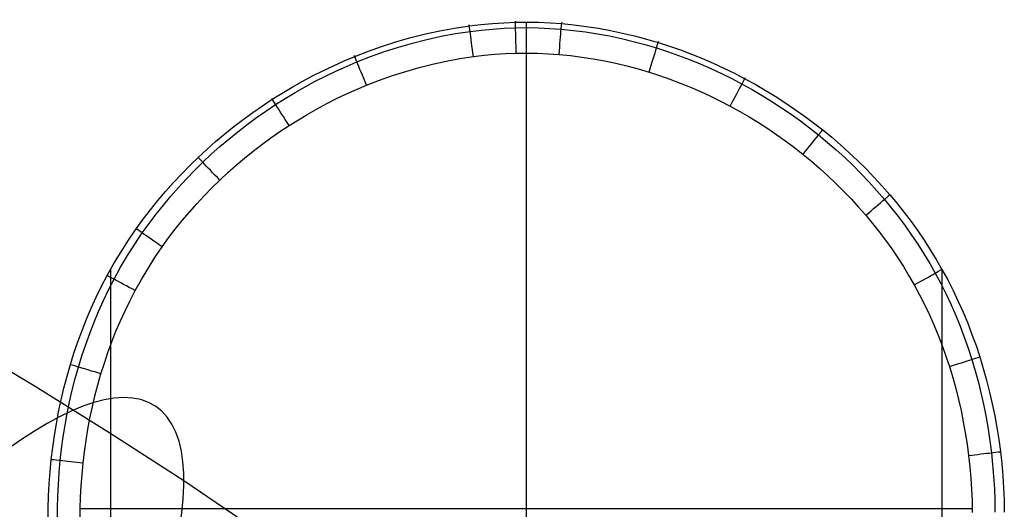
# Model space of a CAD drawing. Extents: x -383 to 1849, y -1185 to -529.
# Tile 870 of 870: x 1745 to 1775, y -613 to -598. Entities that reach past the tile are written whole.
import ezdxf

# ---------------------------------------------------------------- set-up
doc = ezdxf.new("R2010")
doc.units = 0
doc.layers.add('PREDEFINITO', color=7, linetype='CONTINUOUS')

msp = doc.modelspace()

# ---------------------------------------------------------------- linework, layer by layer
at = {"layer": 'PREDEFINITO'}
for p, q in [((1758.096, -597.983, 0.943), (1758.557, -597.914, 0.945)), ((1758.557, -597.914, 0.945), (1758.915, -597.872, 0.945)), ((1758.915, -597.872, 0.945), (1759.275, -597.838, 0.946)), ((1759.275, -597.838, 0.946), (1759.636, -597.815, 0.946)), ((1759.636, -597.815, 0.946), (1759.997, -597.801, 0.947)), ((1759.997, -597.801, 0.947), (1760.358, -597.797, 0.947)), ((1760.328, -597.797, 0.947), (1760.326, -689.352, 343.491)), ((1760.358, -597.797, 0.947), (1760.72, -597.802, 0.947)), ((1760.72, -597.802, 0.947), (1761.081, -597.818, 0.946)), ((1761.081, -597.818, 0.946), (1761.441, -597.843, 0.946)), ((1761.441, -597.843, 0.946), (1761.825, -597.881, 0.945)), ((1761.825, -597.881, 0.945), (1762.208, -597.929, 0.944)), ((1762.208, -597.929, 0.944), (1762.589, -597.988, 0.943)), ((1756.734, -598.279, 0.938), (1757.184, -598.166, 0.94)), ((1757.184, -598.166, 0.94), (1757.639, -598.067, 0.942)), ((1757.225, -598.337, 0.077), (1757.673, -598.239, 0.077)), ((1757.639, -598.067, 0.942), (1758.096, -597.983, 0.943)), ((1757.673, -598.239, 0.077), (1758.125, -598.155, 0.078)), ((1758.125, -598.155, 0.078), (1758.58, -598.087, 0.078)), ((1758.58, -598.087, 0.078), (1758.934, -598.044, 0.079)), ((1758.934, -598.044, 0.079), (1759.289, -598.011, 0.079)), ((1759.289, -598.011, 0.079), (1759.645, -597.987, 0.079)), ((1759.645, -597.987, 0.079), (1760.001, -597.973, 0.079)), ((1760.001, -597.973, 0.079), (1760.358, -597.969, 0.079)), ((1760.358, -597.969, 0.079), (1760.715, -597.975, 0.079)), ((1760.715, -597.975, 0.079), (1761.071, -597.991, 0.079)), ((1761.071, -597.991, 0.079), (1761.426, -598.016, 0.079)), ((1761.426, -598.016, 0.079), (1761.806, -598.053, 0.079)), ((1761.806, -598.053, 0.079), (1762.184, -598.101, 0.078)), ((1762.184, -598.101, 0.078), (1762.56, -598.16, 0.078)), ((1762.56, -598.16, 0.078), (1762.934, -598.229, 0.077)), ((1762.589, -597.988, 0.943), (1762.968, -598.057, 0.942)), ((1762.934, -598.229, 0.077), (1763.305, -598.308, 0.077)), ((1762.968, -598.057, 0.942), (1763.344, -598.136, 0.941)), ((1763.344, -598.136, 0.941), (1763.718, -598.225, 0.939)), ((1763.718, -598.225, 0.939), (1764.089, -598.324, 0.938)), ((1755.409, -598.701, 0.931), (1755.846, -598.547, 0.934)), ((1755.846, -598.547, 0.934), (1756.288, -598.406, 0.936)), ((1755.903, -598.717, 0.074), (1756.339, -598.577, 0.075)), ((1756.288, -598.406, 0.936), (1756.734, -598.279, 0.938)), ((1756.339, -598.577, 0.075), (1756.78, -598.45, 0.076)), ((1756.78, -598.45, 0.076), (1757.225, -598.337, 0.077)), ((1763.305, -598.308, 0.077), (1763.674, -598.397, 0.076)), ((1763.674, -598.397, 0.076), (1764.041, -598.495, 0.075)), ((1764.041, -598.495, 0.075), (1764.404, -598.603, 0.075)), ((1764.089, -598.324, 0.938), (1764.457, -598.432, 0.936)), ((1764.457, -598.432, 0.936), (1764.808, -598.545, 0.934)), ((1764.808, -598.545, 0.934), (1765.155, -598.666, 0.932)), ((1754.641, -599.009, 0.926), (1754.977, -598.869, 0.929)), ((1754.977, -598.869, 0.929), (1755.409, -598.701, 0.931)), ((1755.046, -599.038, 0.072), (1755.472, -598.871, 0.073)), ((1755.472, -598.871, 0.073), (1755.903, -598.717, 0.074)), ((1758.256, -598.937, -0.312), (1758.684, -598.872, -0.312)), ((1758.684, -598.872, -0.312), (1759.017, -598.832, -0.312)), ((1759.017, -598.832, -0.312), (1759.351, -598.801, -0.312)), ((1759.351, -598.801, -0.312), (1759.686, -598.779, -0.312)), ((1759.686, -598.779, -0.312), (1760.021, -598.766, -0.312)), ((1760.021, -598.766, -0.312), (1760.356, -598.763, -0.312)), ((1760.335, -598.763, -0.312), (1760.335, -627.749, -0.312)), ((1760.356, -598.763, -0.312), (1760.691, -598.768, -0.312)), ((1760.691, -598.768, -0.312), (1761.026, -598.783, -0.312)), ((1761.026, -598.783, -0.312), (1761.36, -598.806, -0.312)), ((1761.36, -598.806, -0.312), (1761.717, -598.841, -0.312)), ((1761.717, -598.841, -0.312), (1762.073, -598.886, -0.312)), ((1764.404, -598.603, 0.075), (1764.75, -598.716, 0.074)), ((1764.75, -598.716, 0.074), (1765.093, -598.836, 0.073)), ((1765.093, -598.836, 0.073), (1765.432, -598.965, 0.072)), ((1765.155, -598.666, 0.932), (1765.499, -598.796, 0.93)), ((1765.499, -598.796, 0.93), (1765.839, -598.933, 0.928)), ((1753.981, -599.314, 0.922), (1754.309, -599.158, 0.924)), ((1754.309, -599.158, 0.924), (1754.641, -599.009, 0.926)), ((1754.387, -599.326, 0.07), (1754.715, -599.178, 0.071)), ((1754.715, -599.178, 0.071), (1755.046, -599.038, 0.072)), ((1756.985, -599.214, -0.312), (1757.406, -599.108, -0.312)), ((1757.406, -599.108, -0.312), (1757.829, -599.015, -0.312)), ((1757.829, -599.015, -0.312), (1758.256, -598.937, -0.312)), ((1762.073, -598.886, -0.312), (1762.427, -598.941, -0.312)), ((1762.427, -598.941, -0.312), (1762.78, -599.006, -0.312)), ((1762.78, -599.006, -0.312), (1763.131, -599.08, -0.312)), ((1763.131, -599.08, -0.312), (1763.48, -599.163, -0.312)), ((1763.48, -599.163, -0.312), (1763.827, -599.256, -0.312)), ((1765.432, -598.965, 0.072), (1765.768, -599.102, 0.071)), ((1765.768, -599.102, 0.071), (1766.101, -599.247, 0.071)), ((1765.839, -598.933, 0.928), (1766.176, -599.079, 0.925)), ((1766.176, -599.079, 0.925), (1766.51, -599.232, 0.923)), ((1753.336, -599.649, 0.916), (1753.656, -599.478, 0.919)), ((1753.656, -599.478, 0.919), (1753.981, -599.314, 0.922)), ((1753.744, -599.645, 0.068), (1754.063, -599.482, 0.069)), ((1754.063, -599.482, 0.069), (1754.387, -599.326, 0.07)), ((1755.747, -599.61, -0.312), (1756.156, -599.465, -0.312)), ((1756.156, -599.465, -0.312), (1756.569, -599.333, -0.312)), ((1756.569, -599.333, -0.312), (1756.985, -599.214, -0.312)), ((1763.827, -599.256, -0.312), (1764.171, -599.358, -0.312)), ((1764.171, -599.358, -0.312), (1764.498, -599.464, -0.312)), ((1764.498, -599.464, -0.312), (1764.823, -599.577, -0.312)), ((1766.101, -599.247, 0.071), (1766.43, -599.4, 0.07)), ((1766.43, -599.4, 0.07), (1766.755, -599.561, 0.068)), ((1766.51, -599.232, 0.923), (1766.839, -599.393, 0.92)), ((1766.839, -599.393, 0.92), (1767.165, -599.562, 0.918)), ((1753.019, -599.828, 0.913), (1753.336, -599.649, 0.916)), ((1753.428, -599.815, 0.067), (1753.744, -599.645, 0.068)), ((1755.029, -599.9, -0.312), (1755.343, -599.767, -0.312)), ((1755.343, -599.767, -0.312), (1755.747, -599.61, -0.312)), ((1764.823, -599.577, -0.312), (1765.145, -599.699, -0.312)), ((1765.145, -599.699, -0.312), (1765.464, -599.828, -0.312)), ((1766.755, -599.561, 0.068), (1767.076, -599.729, 0.067)), ((1767.076, -599.729, 0.067), (1767.39, -599.903, 0.066)), ((1767.165, -599.562, 0.918), (1767.484, -599.738, 0.915)), ((1767.484, -599.738, 0.915), (1767.8, -599.92, 0.912)), ((1752.399, -600.207, 0.907), (1752.707, -600.013, 0.911)), ((1752.707, -600.013, 0.911), (1753.019, -599.828, 0.913)), ((1752.808, -600.178, 0.065), (1753.116, -599.993, 0.066)), ((1753.116, -599.993, 0.066), (1753.428, -599.815, 0.067)), ((1754.41, -600.186, -0.312), (1754.718, -600.039, -0.312)), ((1754.718, -600.039, -0.312), (1755.029, -599.9, -0.312)), ((1765.464, -599.828, -0.312), (1765.779, -599.965, -0.312)), ((1765.779, -599.965, -0.312), (1766.091, -600.11, -0.312)), ((1766.091, -600.11, -0.312), (1766.4, -600.261, -0.312)), ((1767.39, -599.903, 0.066), (1767.701, -600.085, 0.065)), ((1767.701, -600.085, 0.065), (1768.007, -600.274, 0.064)), ((1767.8, -599.92, 0.912), (1768.11, -600.11, 0.909)), ((1768.11, -600.11, 0.909), (1768.417, -600.306, 0.906)), ((1751.79, -600.619, 0.901), (1752.092, -600.409, 0.904)), ((1752.092, -600.409, 0.904), (1752.399, -600.207, 0.907)), ((1752.202, -600.572, 0.062), (1752.505, -600.37, 0.063)), ((1752.505, -600.37, 0.063), (1752.808, -600.178, 0.065)), ((1753.806, -600.502, -0.312), (1754.106, -600.34, -0.312)), ((1754.106, -600.34, -0.312), (1754.41, -600.186, -0.312)), ((1766.4, -600.261, -0.312), (1766.705, -600.42, -0.312)), ((1766.705, -600.42, -0.312), (1767.005, -600.585, -0.312)), ((1768.007, -600.274, 0.064), (1768.309, -600.47, 0.063)), ((1768.417, -600.306, 0.906), (1768.719, -600.51, 0.903)), ((1751.492, -600.836, 0.897), (1751.79, -600.619, 0.901)), ((1751.905, -600.78, 0.061), (1752.202, -600.572, 0.062)), ((1753.217, -600.845, -0.312), (1753.509, -600.67, -0.312)), ((1753.509, -600.67, -0.312), (1753.806, -600.502, -0.312)), ((1767.005, -600.585, -0.312), (1767.3, -600.757, -0.312)), ((1768.309, -600.47, 0.063), (1768.606, -600.672, 0.061)), ((1768.606, -600.672, 0.061), (1768.898, -600.882, 0.06)), ((1768.719, -600.51, 0.903), (1769.016, -600.721, 0.899)), ((1769.016, -600.721, 0.899), (1769.308, -600.939, 0.896)), ((1751.2, -601.059, 0.894), (1751.492, -600.836, 0.897)), ((1751.325, -601.218, 0.058), (1751.612, -600.996, 0.059)), ((1751.612, -600.996, 0.059), (1751.905, -600.78, 0.061)), ((1752.641, -601.217, -0.312), (1752.928, -601.026, -0.312)), ((1752.928, -601.026, -0.312), (1753.217, -600.845, -0.312)), ((1767.3, -600.757, -0.312), (1767.591, -600.935, -0.312)), ((1767.591, -600.935, -0.312), (1767.878, -601.121, -0.312)), ((1768.898, -600.882, 0.06), (1769.186, -601.098, 0.059)), ((1769.308, -600.939, 0.896), (1769.595, -601.163, 0.892)), ((1750.631, -601.527, 0.886), (1750.913, -601.29, 0.89)), ((1750.913, -601.29, 0.89), (1751.2, -601.059, 0.894)), ((1751.042, -601.447, 0.056), (1751.325, -601.218, 0.058)), ((1752.357, -601.414, -0.312), (1752.641, -601.217, -0.312)), ((1767.878, -601.121, -0.312), (1768.161, -601.312, -0.312)), ((1768.161, -601.312, -0.312), (1768.44, -601.511, -0.312)), ((1769.186, -601.098, 0.059), (1769.468, -601.321, 0.057)), ((1769.468, -601.321, 0.057), (1769.745, -601.551, 0.056)), ((1769.595, -601.163, 0.892), (1769.877, -601.394, 0.889)), ((1750.355, -601.771, 0.882), (1750.631, -601.527, 0.886)), ((1750.766, -601.683, 0.055), (1751.042, -601.447, 0.056)), ((1751.805, -601.828, -0.312), (1752.079, -601.618, -0.312)), ((1752.079, -601.618, -0.312), (1752.357, -601.414, -0.312)), ((1768.44, -601.511, -0.312), (1768.713, -601.715, -0.312)), ((1769.745, -601.551, 0.056), (1770.017, -601.787, 0.054)), ((1769.877, -601.394, 0.889), (1770.154, -601.631, 0.885)), ((1770.154, -601.631, 0.885), (1770.425, -601.876, 0.881)), ((1750.084, -602.021, 0.878), (1750.355, -601.771, 0.882)), ((1750.229, -602.174, 0.052), (1750.495, -601.925, 0.053)), ((1750.495, -601.925, 0.053), (1750.766, -601.683, 0.055)), ((1751.536, -602.045, -0.312), (1751.805, -601.828, -0.312)), ((1768.713, -601.715, -0.312), (1768.982, -601.926, -0.312)), ((1768.982, -601.926, -0.312), (1769.246, -602.143, -0.312)), ((1770.017, -601.787, 0.054), (1770.283, -602.029, 0.053)), ((1770.425, -601.876, 0.881), (1770.691, -602.126, 0.877)), ((1749.82, -602.278, 0.874), (1750.084, -602.021, 0.878)), ((1749.97, -602.428, 0.05), (1750.229, -602.174, 0.052)), ((1751.014, -602.497, -0.312), (1751.273, -602.268, -0.312)), ((1751.273, -602.268, -0.312), (1751.536, -602.045, -0.312)), ((1769.246, -602.143, -0.312), (1769.505, -602.366, -0.312)), ((1770.283, -602.029, 0.053), (1770.544, -602.278, 0.051)), ((1770.691, -602.126, 0.877), (1770.951, -602.383, 0.872)), ((1749.31, -602.81, 0.865), (1749.562, -602.541, 0.87)), ((1749.562, -602.541, 0.87), (1749.82, -602.278, 0.874)), ((1749.717, -602.689, 0.048), (1749.97, -602.428, 0.05)), ((1750.762, -602.732, -0.312), (1751.014, -602.497, -0.312)), ((1769.505, -602.366, -0.312), (1769.759, -602.596, -0.312)), ((1770.544, -602.278, 0.051), (1770.798, -602.532, 0.049)), ((1770.798, -602.532, 0.049), (1771.047, -602.793, 0.048)), ((1770.951, -602.383, 0.872), (1771.204, -602.646, 0.868)), ((1749.065, -603.086, 0.861), (1749.31, -602.81, 0.865)), ((1749.471, -602.956, 0.047), (1749.717, -602.689, 0.048)), ((1750.515, -602.973, -0.312), (1750.762, -602.732, -0.312)), ((1769.759, -602.596, -0.312), (1770.007, -602.831, -0.312)), ((1770.007, -602.831, -0.312), (1770.25, -603.072, -0.312)), ((1771.047, -602.793, 0.048), (1771.289, -603.06, 0.046)), ((1771.204, -602.646, 0.868), (1771.451, -602.915, 0.864)), ((1748.826, -603.367, 0.856), (1749.065, -603.086, 0.861)), ((1749.231, -603.229, 0.045), (1749.471, -602.956, 0.047)), ((1750.274, -603.22, -0.312), (1750.515, -602.973, -0.312)), ((1770.25, -603.072, -0.312), (1770.486, -603.318, -0.312)), ((1771.289, -603.06, 0.046), (1771.525, -603.333, 0.044)), ((1771.451, -602.915, 0.864), (1771.692, -603.19, 0.859)), ((1771.692, -603.19, 0.859), (1771.92, -603.463, 0.854)), ((1748.594, -603.655, 0.851), (1748.826, -603.367, 0.856)), ((1748.997, -603.508, 0.043), (1749.231, -603.229, 0.045)), ((1749.81, -603.73, -0.312), (1750.039, -603.472, -0.312)), ((1750.039, -603.472, -0.312), (1750.274, -603.22, -0.312)), ((1770.486, -603.318, -0.312), (1770.717, -603.571, -0.312)), ((1771.525, -603.333, 0.044), (1771.747, -603.603, 0.042)), ((1771.92, -603.463, 0.854), (1772.141, -603.741, 0.849)), ((1748.369, -603.949, 0.846), (1748.594, -603.655, 0.851)), ((1748.551, -604.084, 0.039), (1748.771, -603.793, 0.041)), ((1748.771, -603.793, 0.041), (1748.997, -603.508, 0.043)), ((1749.587, -603.994, -0.312), (1749.81, -603.73, -0.312)), ((1770.717, -603.571, -0.312), (1770.942, -603.829, -0.312)), ((1771.747, -603.603, 0.042), (1771.963, -603.879, 0.04)), ((1772.141, -603.741, 0.849), (1772.355, -604.025, 0.844)), ((1748.152, -604.248, 0.84), (1748.369, -603.949, 0.846)), ((1748.339, -604.38, 0.037), (1748.551, -604.084, 0.039)), ((1749.371, -604.263, -0.312), (1749.587, -603.994, -0.312)), ((1770.942, -603.829, -0.312), (1771.154, -604.084, -0.312)), ((1771.154, -604.084, -0.312), (1771.359, -604.344, -0.312)), ((1771.963, -603.879, 0.04), (1772.172, -604.159, 0.039)), ((1772.355, -604.025, 0.844), (1772.563, -604.314, 0.839)), ((1747.909, -604.603, 0.834), (1748.152, -604.248, 0.84)), ((1748.103, -604.731, 0.035), (1748.339, -604.38, 0.037)), ((1749.162, -604.538, -0.312), (1749.371, -604.263, -0.312)), ((1771.359, -604.344, -0.312), (1771.559, -604.609, -0.312)), ((1772.172, -604.159, 0.039), (1772.374, -604.445, 0.037)), ((1772.563, -604.314, 0.839), (1772.763, -604.608, 0.834)), ((1747.676, -604.966, 0.827), (1747.909, -604.603, 0.834)), ((1748.96, -604.817, -0.312), (1749.162, -604.538, -0.312)), ((1771.559, -604.609, -0.312), (1771.752, -604.879, -0.312)), ((1772.374, -604.445, 0.037), (1772.57, -604.736, 0.035)), ((1772.763, -604.608, 0.834), (1772.957, -604.907, 0.829)), ((1747.454, -605.335, 0.821), (1747.676, -604.966, 0.827)), ((1747.877, -605.089, 0.032), (1748.103, -604.731, 0.035)), ((1748.734, -605.148, -0.312), (1748.96, -604.817, -0.312)), ((1771.752, -604.879, -0.312), (1771.938, -605.153, -0.312)), ((1772.57, -604.736, 0.035), (1772.758, -605.032, 0.033)), ((1772.758, -605.032, 0.033), (1772.938, -605.332, 0.03)), ((1772.957, -604.907, 0.829), (1773.143, -605.211, 0.823)), ((1747.244, -605.71, 0.814), (1747.454, -605.335, 0.821)), ((1747.661, -605.454, 0.029), (1747.877, -605.089, 0.032)), ((1748.519, -605.486, -0.312), (1748.734, -605.148, -0.312)), ((1771.938, -605.153, -0.312), (1772.117, -605.432, -0.312)), ((1772.938, -605.332, 0.03), (1773.111, -605.637, 0.028)), ((1773.143, -605.211, 0.823), (1773.321, -605.52, 0.817)), ((1747.349, -605.521, 0.819), (1747.345, -696.67, 341.845)), ((1747.457, -605.825, 0.027), (1747.661, -605.454, 0.029)), ((1748.313, -605.83, -0.312), (1748.519, -605.486, -0.312)), ((1772.117, -605.432, -0.312), (1772.29, -605.716, -0.312)), ((1773.111, -605.637, 0.028), (1773.284, -605.962, 0.026)), ((1773.321, -605.52, 0.817), (1773.321, -696.664, 341.846)), ((1773.321, -605.52, 0.817), (1773.5, -605.849, 0.811)), ((1747.069, -606.045, 0.808), (1747.244, -605.71, 0.814)), ((1747.287, -606.155, 0.025), (1747.457, -605.825, 0.027)), ((1748.118, -606.18, -0.312), (1748.313, -605.83, -0.312)), ((1772.29, -605.716, -0.312), (1772.455, -606.003, -0.312)), ((1773.5, -605.849, 0.811), (1773.669, -606.182, 0.805)), ((1746.903, -606.384, 0.801), (1747.069, -606.045, 0.808)), ((1747.127, -606.49, 0.022), (1747.287, -606.155, 0.025)), ((1747.956, -606.492, -0.312), (1748.118, -606.18, -0.312)), ((1772.455, -606.003, -0.312), (1772.62, -606.309, -0.312)), ((1773.284, -605.962, 0.026), (1773.449, -606.29, 0.024)), ((1773.669, -606.182, 0.805), (1773.83, -606.518, 0.799)), ((1746.746, -606.728, 0.795), (1746.903, -606.384, 0.801)), ((1746.975, -606.829, 0.02), (1747.127, -606.49, 0.022)), ((1747.801, -606.808, -0.312), (1747.956, -606.492, -0.312)), ((1772.62, -606.309, -0.312), (1772.778, -606.619, -0.312)), ((1773.449, -606.29, 0.024), (1773.604, -606.622, 0.021)), ((1773.83, -606.518, 0.799), (1773.982, -606.859, 0.793)), ((1746.598, -607.075, 0.789), (1746.746, -606.728, 0.795)), ((1746.831, -607.171, 0.018), (1746.975, -606.829, 0.02)), ((1747.656, -607.129, -0.312), (1747.801, -606.808, -0.312)), ((1772.778, -606.619, -0.312), (1772.927, -606.933, -0.312)), ((1773.604, -606.622, 0.021), (1773.751, -606.958, 0.019)), ((1773.982, -606.859, 0.793), (1774.125, -607.203, 0.787)), ((1746.458, -607.425, 0.783), (1746.598, -607.075, 0.789)), ((1746.697, -607.516, 0.015), (1746.831, -607.171, 0.018)), ((1747.518, -607.453, -0.312), (1747.656, -607.129, -0.312)), ((1772.927, -606.933, -0.312), (1773.068, -607.251, -0.312)), ((1773.751, -606.958, 0.019), (1773.889, -607.297, 0.017)), ((1746.328, -607.778, 0.777), (1746.458, -607.425, 0.783)), ((1747.388, -607.78, -0.312), (1747.518, -607.453, -0.312)), ((1773.068, -607.251, -0.312), (1773.201, -607.572, -0.312)), ((1773.889, -607.297, 0.017), (1774.019, -607.639, 0.015)), ((1774.125, -607.203, 0.787), (1774.259, -607.55, 0.781)), ((1744.988, -609.172, 739.478), (1742.615, -607.756, 740.295)), ((1746.206, -608.134, 0.771), (1746.328, -607.778, 0.777)), ((1746.571, -607.864, 0.013), (1746.697, -607.516, 0.015)), ((1747.267, -608.11, -0.312), (1747.388, -607.78, -0.312)), ((1773.201, -607.572, -0.312), (1773.326, -607.897, -0.312)), ((1774.019, -607.639, 0.015), (1774.14, -607.984, 0.012)), ((1774.259, -607.55, 0.781), (1774.385, -607.9, 0.775)), ((1746.454, -608.215, 0.011), (1746.571, -607.864, 0.013)), ((1747.154, -608.444, -0.312), (1747.267, -608.11, -0.312)), ((1773.326, -607.897, -0.312), (1773.443, -608.224, -0.312)), ((1774.14, -607.984, 0.012), (1774.253, -608.331, 0.01)), ((1774.385, -607.9, 0.775), (1774.502, -608.252, 0.769)), ((1746.094, -608.493, 0.765), (1746.206, -608.134, 0.771)), ((1746.346, -608.569, 0.009), (1746.454, -608.215, 0.011)), ((1773.443, -608.224, -0.312), (1773.552, -608.554, -0.312)), ((1774.253, -608.331, 0.01), (1774.36, -608.689, 0.008)), ((1774.502, -608.252, 0.769), (1774.613, -608.615, 0.763)), ((1745.988, -608.858, 0.759), (1746.094, -608.493, 0.765)), ((1746.245, -608.928, 0.006), (1746.346, -608.569, 0.009)), ((1747.049, -608.78, -0.312), (1747.154, -608.444, -0.312)), ((1773.552, -608.554, -0.312), (1773.656, -608.894, -0.312)), ((1774.36, -608.689, 0.008), (1774.458, -609.049, 0.006)), ((1774.613, -608.615, 0.763), (1774.716, -608.981, 0.757)), ((1745.892, -609.225, 0.753), (1745.988, -608.858, 0.759)), ((1746.153, -609.29, 0.004), (1746.245, -608.928, 0.006)), ((1746.95, -609.122, -0.312), (1747.049, -608.78, -0.312)), ((1773.656, -608.894, -0.312), (1773.751, -609.237, -0.312)), ((1774.716, -608.981, 0.757), (1774.809, -609.348, 0.75)), ((1747.329, -610.629, 738.637), (1744.988, -609.172, 739.478)), ((1745.805, -609.594, 0.746), (1745.892, -609.225, 0.753)), ((1746.069, -609.653, 0.002), (1746.153, -609.29, 0.004)), ((1746.861, -609.466, -0.312), (1746.95, -609.122, -0.312)), ((1773.751, -609.237, -0.312), (1773.838, -609.581, -0.312)), ((1774.458, -609.049, 0.006), (1774.547, -609.411, 0.003)), ((1745.726, -609.965, 0.74), (1745.805, -609.594, 0.746)), ((1746.779, -609.812, -0.312), (1746.861, -609.466, -0.312)), ((1773.838, -609.581, -0.312), (1773.917, -609.928, -0.312)), ((1774.547, -609.411, 0.003), (1774.628, -609.775, 0.001)), ((1774.809, -609.348, 0.75), (1774.893, -609.717, 0.744)), ((1745.994, -610.018, 0), (1746.069, -609.653, 0.002)), ((1746.705, -610.16, -0.312), (1746.779, -609.812, -0.312)), ((1773.917, -609.928, -0.312), (1773.988, -610.276, -0.312)), ((1774.628, -609.775, 0.001), (1774.7, -610.14, -0.001)), ((1774.893, -609.717, 0.744), (1774.969, -610.088, 0.738)), ((1745.656, -610.337, 0.734), (1745.726, -609.965, 0.74)), ((1745.927, -610.385, -0.002), (1745.994, -610.018, 0)), ((1746.639, -610.51, -0.312), (1746.705, -610.16, -0.312)), ((1774.7, -610.14, -0.001), (1774.764, -610.507, -0.003)), ((1774.969, -610.088, 0.738), (1775.037, -610.461, 0.732)), ((1745.594, -610.71, 0.728), (1745.656, -610.337, 0.734)), ((1745.869, -610.752, -0.005), (1745.927, -610.385, -0.002)), ((1746.582, -610.861, -0.312), (1746.639, -610.51, -0.312)), ((1773.988, -610.276, -0.312), (1774.051, -610.626, -0.312)), ((1774.764, -610.507, -0.003), (1774.819, -610.874, -0.005)), ((1775.037, -610.461, 0.732), (1775.095, -610.835, 0.726)), ((1745.541, -611.085, 0.722), (1745.594, -610.71, 0.728)), ((1745.819, -611.121, -0.007), (1745.869, -610.752, -0.005)), ((1746.532, -611.213, -0.312), (1746.582, -610.861, -0.312)), ((1749.636, -612.127, 737.772), (1747.329, -610.629, 738.637)), ((1774.051, -610.626, -0.312), (1774.106, -610.978, -0.312)), ((1774.819, -610.874, -0.005), (1774.866, -611.243, -0.008)), ((1775.095, -610.835, 0.726), (1775.145, -611.209, 0.72)), ((1745.497, -611.461, 0.716), (1745.541, -611.085, 0.722)), ((1745.777, -611.491, -0.009), (1745.819, -611.121, -0.007)), ((1774.106, -610.978, -0.312), (1774.153, -611.33, -0.312)), ((1745.46, -611.838, 0.71), (1745.497, -611.461, 0.716)), ((1745.744, -611.862, -0.011), (1745.777, -611.491, -0.009)), ((1746.49, -611.567, -0.312), (1746.532, -611.213, -0.312)), ((1774.153, -611.33, -0.312), (1774.192, -611.684, -0.312)), ((1774.866, -611.243, -0.008), (1774.905, -611.614, -0.01)), ((1775.145, -611.209, 0.72), (1775.187, -611.586, 0.714)), ((1746.457, -611.921, -0.312), (1746.49, -611.567, -0.312)), ((1774.192, -611.684, -0.312), (1774.223, -612.039, -0.312)), ((1774.905, -611.614, -0.01), (1774.936, -611.985, -0.012)), ((1775.187, -611.586, 0.714), (1775.22, -611.963, 0.708)), ((1745.433, -612.216, 0.704), (1745.46, -611.838, 0.71)), ((1745.719, -612.233, -0.013), (1745.744, -611.862, -0.011)), ((1746.431, -612.277, -0.312), (1746.457, -611.921, -0.312)), ((1774.223, -612.039, -0.312), (1774.247, -612.395, -0.312)), ((1774.936, -611.985, -0.012), (1774.958, -612.357, -0.014)), ((1775.22, -611.963, 0.708), (1775.245, -612.341, 0.702)), ((1745.414, -612.594, 0.698), (1745.433, -612.216, 0.704)), ((1745.703, -612.605, -0.015), (1745.719, -612.233, -0.013)), ((1746.413, -612.633, -0.312), (1746.431, -612.277, -0.312)), ((1751.919, -613.674, 736.879), (1749.636, -612.127, 737.772)), ((1774.247, -612.395, -0.312), (1774.262, -612.751, -0.312)), ((1774.958, -612.357, -0.014), (1774.971, -612.729, -0.016)), ((1775.245, -612.341, 0.702), (1775.261, -612.719, 0.696)), ((1745.403, -612.972, 0.693), (1745.414, -612.594, 0.698)), ((1745.694, -612.977, -0.017), (1745.703, -612.605, -0.015)), ((1746.403, -612.989, -0.312), (1746.413, -612.633, -0.312)), ((1775.261, -612.719, 0.696), (1775.269, -613.098, 0.691)), ((1745.401, -613.351, 0.687), (1745.403, -612.972, 0.693)), ((1745.694, -613.349, -0.02), (1745.694, -612.977, -0.017)), ((1746.401, -613.346, -0.312), (1746.403, -612.989, -0.312)), ((1746.403, -612.988, -0.312), (1774.267, -612.988, -0.312)), ((1774.262, -612.751, -0.312), (1774.269, -613.107, -0.312)), ((1774.971, -612.729, -0.016), (1774.977, -613.101, -0.018))]:
    msp.add_line(p, q, dxfattribs=at)
at = {"layer": 'PREDEFINITO', "extrusion": (0.793971, -0.526486, -0.304011)}
msp.add_circle((442.224, 1242.33, 1487.146), 16, dxfattribs=at)
at = {"layer": 'PREDEFINITO', "extrusion": (0.991308, 0.13156, 9.0087e-05)}
msp.add_arc((-825.04, 0.538, 1664.61), 1, 270.0017, 14.8614, dxfattribs=at)
at = {"layer": 'PREDEFINITO', "extrusion": (0.999682, 0.025223, -4.06136e-05)}
msp.add_arc((-642.968, 0.759, 1744.359), 1, 269.9993, 14.9836, dxfattribs=at)
at = {"layer": 'PREDEFINITO', "extrusion": (0.9965, -0.083595, -2.42569e-05)}
msp.add_arc((-449.47, 0.732, 1805.252), 1, 270.0017, 14.9364, dxfattribs=at)
at = {"layer": 'PREDEFINITO', "extrusion": (0.955308, -0.295614, -5.11062e-05)}
msp.add_arc((-51.058, 0.783, 1862.504), 1, 270.0044, 14.344, dxfattribs=at)
at = {"layer": 'PREDEFINITO', "extrusion": (0.926137, 0.377186, -2.78079e-07)}
msp.add_arc((-1217.558, 0.688, 1399.465), 1, 270.0042, 13.9232, dxfattribs=at)
at = {"layer": 'PREDEFINITO', "extrusion": (0.881422, -0.47233, 1.65109e-05)}
msp.add_arc((305.245, 0.658, 1840.809), 1, 269.9984, 13.2777, dxfattribs=at)
at = {"layer": 'PREDEFINITO', "extrusion": (0.84017, 0.542323, 3.83528e-05)}
msp.add_arc((-1455.617, 0.644, 1146.808), 1, 269.9978, 12.6763, dxfattribs=at)
at = {"layer": 'PREDEFINITO', "extrusion": (0.779694, -0.62616, -1.04618e-05)}
msp.add_arc((638.348, 0.706, 1756.168), 1, 270.0029, 11.7892, dxfattribs=at)
at = {"layer": 'PREDEFINITO', "extrusion": (0.72386, 0.689947, -5.53479e-05)}
msp.add_arc((-1644.227, 0.735, 851.452), 1, 270.0035, 10.9679, dxfattribs=at)
at = {"layer": 'PREDEFINITO', "extrusion": (0.64778, -0.761828, 8.07083e-06)}
msp.add_arc((958.004, 0.675, 1607.194), 1, 269.9998, 9.8381, dxfattribs=at)
at = {"layer": 'PREDEFINITO', "extrusion": (0.575686, 0.817671, 3.36995e-06)}
msp.add_arc((-1778.259, 0.686, 512.31), 1, 270.001, 8.7605, dxfattribs=at)
at = {"layer": 'PREDEFINITO', "extrusion": (0.487097, -0.873348, 5.17162e-11)}
msp.add_arc((1252.787, 0.688, 1392.609), 1, 270, 7.4296, dxfattribs=at)
at = {"layer": 'PREDEFINITO', "extrusion": (0.4731, 0.881009, 3.38499e-05)}
msp.add_arc((-1826.891, 0.678, 292.984), 1, 269.9995, 7.2191, dxfattribs=at)
at = {"layer": 'PREDEFINITO', "extrusion": (0.302777, -0.953061, -1.5267e-05)}
msp.add_arc((1506.048, 0.705, 1116.981), 1, 269.9993, 4.6347, dxfattribs=at)
at = {"layer": 'PREDEFINITO', "extrusion": (0.287372, 0.957819, -4.53792e-05)}
msp.add_arc((-1848.303, 0.684, -81.048), 1, 270.0004, 4.4015, dxfattribs=at)
at = {"layer": 'PREDEFINITO', "extrusion": (0.105948, 0.994372, 9.30974e-07)}
msp.add_arc((-1801.455, 0.688, -423.088), 1, 270.0002, 1.6256, dxfattribs=at)
at = {"layer": 'PREDEFINITO', "extrusion": (0.120769, -0.992681, 6.7612e-06)}
msp.add_arc((1687.337, 0.682, 821.119), 1, 270.0006, 1.8529, dxfattribs=at)

doc.saveas('drawing.dxf')
